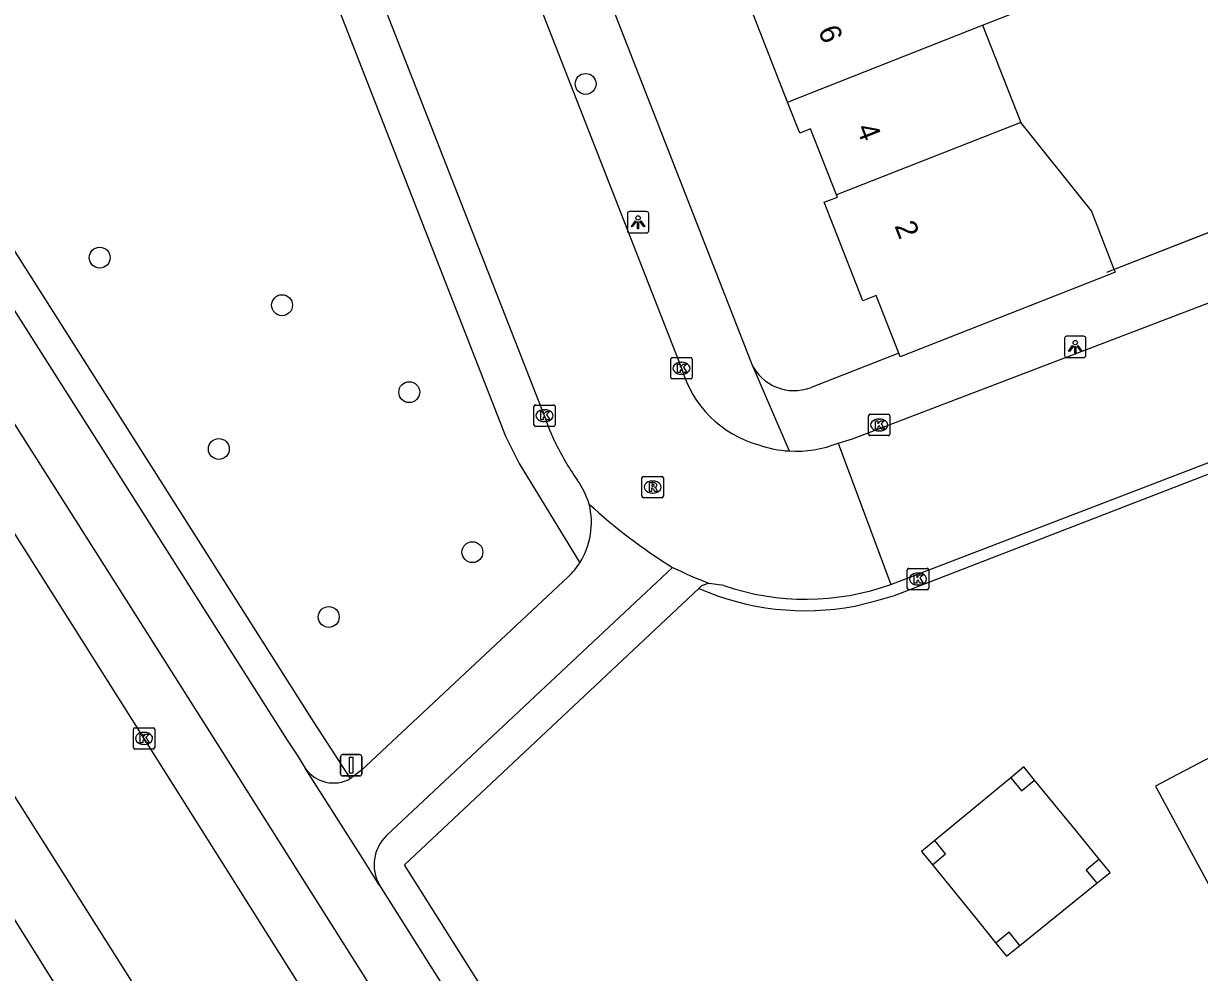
# Model space of a CAD drawing. Extents: x 159689 to 160786, y 387323 to 388339.
# Drawn here: x 160044.8 to 160099.8, y 387374.9 to 387419.3 of the extents above; entities that cross this region are included whole.
import ezdxf

# ---------------------------------------------------------------- set-up
doc = ezdxf.new("R2010")
doc.units = 0
for name, color, linetype in [('IMGEO_Boom', 7, 'Continuous'), ('IMGEO_Fietspad_gesloten', 7, 'Continuous'), ('IMGEO_Grasland_overig', 7, 'Continuous'), ('IMGEO_Groenvoorziening', 7, 'Continuous'), ('IMGEO_Hoogspanningsmast', 7, 'Continuous'), ('IMGEO_Kolk', 7, 'Continuous'), ('IMGEO_Lichtpunt', 7, 'Continuous'), ('IMGEO_Muur', 7, 'Continuous'), ('IMGEO_OVBaan_gesloten', 7, 'Continuous'), ('IMGEO_Pand', 7, 'Continuous'), ('IMGEO_Pand_nummerreeks', 7, 'Continuous'), ('IMGEO_Rijbaan_lokaal_open', 7, 'Continuous'), ('IMGEO_Rijbaan_regionaal_gesloten', 7, 'Continuous'), ('IMGEO_Rioolput', 7, 'Continuous'), ('IMGEO_Verkeersbordpaal', 7, 'Continuous'), ('IMGEO_Voetpad_open', 7, 'Continuous')]:
    doc.layers.add(name, color=color, linetype=linetype)

msp = doc.modelspace()

# ---------------------------------------------------------------- linework, layer by layer
at = {"layer": 'IMGEO_Boom'}
for centre in [(160071.098, 387416.505), (160048.342, 387408.369), (160056.882, 387406.14), (160062.838, 387402.069), (160053.922, 387399.407), (160065.797, 387394.577), (160059.069, 387391.539)]:
    msp.add_circle(centre, 0.489, dxfattribs=at)
at = {"layer": 'IMGEO_Fietspad_gesloten'}
for points in [[(159971.859, 387518.161), (159972.956, 387517.208), (159973.915, 387516.188), (159974.711, 387515.066), (159975.302, 387514.189), (159976.098, 387512.903), (159994.797, 387483.84), (160026.112, 387434.619), (160057.126, 387385.767), (160057.586, 387385.068), (160057.964, 387384.46)], [(159973.775, 387511.273), (159982.432, 387498.094), (160005.194, 387462.233), (160015.444, 387446.083), (160022.875, 387434.376), (160026.822, 387428.159), (160038.072, 387410.44), (160050.495, 387390.874), (160054.843, 387384.025), (160073.194, 387354.946), (160076.577, 387349.719), (160077.187, 387348.931)], [(160061.437, 387378.989), (160060.642, 387380.243), (160057.964, 387384.46)], [(160061.437, 387378.989), (160075.581, 387356.553), (160078.431, 387352.066)]]:
    msp.add_lwpolyline(points, dxfattribs=at)
at = {"layer": 'IMGEO_Grasland_overig'}
for points in [[(160091.003, 387384.009), (160087.448, 387381.067)], [(160095.154, 387380.193), (160094.083, 387381.503), (160092.125, 387383.899)], [(160087.335, 387379.935), (160089.303, 387377.503), (160090.303, 387376.267)], [(160091.428, 387376.148), (160095.038, 387379.071)]]:
    msp.add_lwpolyline(points, dxfattribs=at)
at = {"layer": 'IMGEO_Groenvoorziening'}
msp.add_lwpolyline([(160139.079, 387387.516), (160134.876, 387398.906), (160106.734, 387387.82), (160102.987, 387386.344), (160098.524, 387384.008), (160097.78, 387383.619), (160106.066, 387368.289), (160109.745, 387370.278), (160122.673, 387377.863), (160139.079, 387387.516)], dxfattribs=at)
at = {"layer": 'IMGEO_Hoogspanningsmast'}
for points in [[(160092.125, 387383.899), (160091.619, 387384.519), (160091.003, 387384.009)], [(160091.003, 387384.009), (160091.506, 387383.393), (160092.125, 387383.899)], [(160087.448, 387381.067), (160086.832, 387380.557), (160087.335, 387379.935)], [(160087.335, 387379.935), (160087.958, 387380.451), (160087.448, 387381.067)], [(160095.154, 387380.193), (160094.534, 387379.687), (160095.038, 387379.071)], [(160095.038, 387379.071), (160095.66, 387379.574), (160095.154, 387380.193)], [(160091.428, 387376.148), (160090.925, 387376.77), (160090.303, 387376.267)], [(160090.303, 387376.267), (160090.806, 387375.645), (160091.428, 387376.148)]]:
    msp.add_lwpolyline(points, dxfattribs=at)
at = {"layer": 'IMGEO_Kolk'}
for p, q in [((160075.086, 387402.76), (160075.086, 387403.612)), ((160075.161, 387403.686), (160076.013, 387403.686)), ((160075.574, 387403.466), (160075.599, 387403.466)), ((160076.087, 387403.612), (160076.087, 387402.76)), ((160076.013, 387402.686), (160075.161, 387402.686)), ((160075.597, 387402.906), (160075.572, 387402.906)), ((160068.673, 387400.541), (160068.673, 387401.393)), ((160068.748, 387401.467), (160069.6, 387401.467)), ((160069.161, 387401.247), (160069.186, 387401.247)), ((160069.674, 387401.393), (160069.674, 387400.541)), ((160084.42, 387401.031), (160085.272, 387401.031)), ((160069.184, 387400.687), (160069.159, 387400.687)), ((160084.345, 387400.105), (160084.345, 387400.957)), ((160084.833, 387400.811), (160084.858, 387400.811)), ((160085.346, 387400.957), (160085.346, 387400.105)), ((160069.6, 387400.467), (160068.748, 387400.467)), ((160085.272, 387400.031), (160084.42, 387400.031)), ((160084.856, 387400.251), (160084.831, 387400.251)), ((160086.162, 387392.891), (160086.162, 387393.743)), ((160086.237, 387393.817), (160087.089, 387393.817)), ((160086.65, 387393.597), (160086.675, 387393.597)), ((160087.163, 387393.743), (160087.163, 387392.891)), ((160087.089, 387392.817), (160086.237, 387392.817)), ((160086.673, 387393.037), (160086.648, 387393.037)), ((160049.918, 387385.426), (160049.918, 387386.278)), ((160049.993, 387386.352), (160050.845, 387386.352)), ((160050.919, 387386.278), (160050.919, 387385.426)), ((160050.406, 387386.132), (160050.431, 387386.132)), ((160050.845, 387385.352), (160049.993, 387385.352)), ((160050.429, 387385.572), (160050.404, 387385.572))]:
    msp.add_line(p, q, dxfattribs=at)
for points in [[(160075.086, 387402.76), (160075.086, 387403.612)], [(160075.161, 387403.686), (160076.013, 387403.686)], [(160075.407, 387403.386), (160075.53, 387403.386), (160075.53, 387403.235), (160075.66, 387403.386), (160075.824, 387403.386), (160075.678, 387403.235), (160075.831, 387402.986), (160075.679, 387402.986), (160075.594, 387403.15), (160075.53, 387403.083), (160075.53, 387402.986), (160075.407, 387402.986), (160075.407, 387403.386)], [(160076.087, 387403.612), (160076.087, 387402.76)], [(160076.013, 387402.686), (160075.161, 387402.686)], [(160068.673, 387400.541), (160068.673, 387401.393)], [(160068.748, 387401.467), (160069.6, 387401.467)], [(160068.994, 387401.167), (160069.117, 387401.167), (160069.117, 387401.016), (160069.247, 387401.167), (160069.411, 387401.167), (160069.265, 387401.016), (160069.418, 387400.767), (160069.266, 387400.767), (160069.181, 387400.931), (160069.117, 387400.864), (160069.117, 387400.767), (160068.994, 387400.767), (160068.994, 387401.167)], [(160069.674, 387401.393), (160069.674, 387400.541)], [(160084.42, 387401.031), (160085.272, 387401.031)], [(160084.345, 387400.105), (160084.345, 387400.957)], [(160084.666, 387400.731), (160084.789, 387400.731), (160084.789, 387400.58), (160084.919, 387400.731), (160085.083, 387400.731), (160084.937, 387400.58), (160085.09, 387400.331), (160084.938, 387400.331), (160084.853, 387400.495), (160084.789, 387400.428), (160084.789, 387400.331), (160084.666, 387400.331), (160084.666, 387400.731)], [(160085.346, 387400.957), (160085.346, 387400.105)], [(160069.6, 387400.467), (160068.748, 387400.467)], [(160085.272, 387400.031), (160084.42, 387400.031)], [(160086.162, 387392.891), (160086.162, 387393.743)], [(160086.237, 387393.817), (160087.089, 387393.817)], [(160086.483, 387393.517), (160086.606, 387393.517), (160086.606, 387393.366), (160086.736, 387393.517), (160086.9, 387393.517), (160086.754, 387393.366), (160086.907, 387393.117), (160086.755, 387393.117), (160086.67, 387393.281), (160086.606, 387393.214), (160086.606, 387393.117), (160086.483, 387393.117), (160086.483, 387393.517)], [(160087.163, 387393.743), (160087.163, 387392.891)], [(160087.089, 387392.817), (160086.237, 387392.817)], [(160049.918, 387385.426), (160049.918, 387386.278)], [(160049.993, 387386.352), (160050.845, 387386.352)], [(160050.919, 387386.278), (160050.919, 387385.426)], [(160050.239, 387386.052), (160050.362, 387386.052), (160050.362, 387385.901), (160050.492, 387386.052), (160050.656, 387386.052), (160050.51, 387385.901), (160050.663, 387385.652), (160050.511, 387385.652), (160050.426, 387385.816), (160050.362, 387385.749), (160050.362, 387385.652), (160050.239, 387385.652), (160050.239, 387386.052)], [(160050.845, 387385.352), (160049.993, 387385.352)]]:
    msp.add_lwpolyline(points, dxfattribs=at)
for centre, start, end in [((160075.163, 387403.61), 91.552, 178.448), ((160075.163, 387403.61), 91.552, 178.448), ((160076.011, 387403.61), 1.552, 88.448), ((160076.011, 387403.61), 1.552, 88.448), ((160075.163, 387402.762), 181.552, 268.448), ((160075.163, 387402.762), 181.552, 268.448), ((160076.011, 387402.762), 271.552, 358.448), ((160076.011, 387402.762), 271.552, 358.448), ((160068.75, 387401.391), 91.552, 178.448), ((160068.75, 387401.391), 91.552, 178.448), ((160069.598, 387401.391), 1.552, 88.448), ((160069.598, 387401.391), 1.552, 88.448), ((160084.422, 387400.955), 91.552, 178.448), ((160084.422, 387400.955), 91.552, 178.448), ((160085.27, 387400.955), 1.552, 88.448), ((160085.27, 387400.955), 1.552, 88.448), ((160068.75, 387400.543), 181.552, 268.448), ((160068.75, 387400.543), 181.552, 268.448), ((160069.598, 387400.543), 271.552, 358.448), ((160069.598, 387400.543), 271.552, 358.448), ((160084.422, 387400.107), 181.552, 268.448), ((160084.422, 387400.107), 181.552, 268.448), ((160085.27, 387400.107), 271.552, 358.448), ((160085.27, 387400.107), 271.552, 358.448), ((160086.239, 387393.741), 91.552, 178.448), ((160086.239, 387393.741), 91.552, 178.448), ((160087.087, 387393.741), 1.552, 88.448), ((160087.087, 387393.741), 1.552, 88.448), ((160086.239, 387392.893), 181.552, 268.448), ((160086.239, 387392.893), 181.552, 268.448), ((160087.087, 387392.893), 271.552, 358.448), ((160087.087, 387392.893), 271.552, 358.448), ((160049.995, 387386.276), 91.552, 178.448), ((160049.995, 387386.276), 91.552, 178.448), ((160050.843, 387386.276), 1.552, 88.448), ((160050.843, 387386.276), 1.552, 88.448), ((160049.995, 387385.428), 181.552, 268.448), ((160049.995, 387385.428), 181.552, 268.448), ((160050.843, 387385.428), 271.552, 358.448), ((160050.843, 387385.428), 271.552, 358.448)]:
    msp.add_arc(centre, 0.0765, start, end, dxfattribs=at)
for centre, major_axis, ratio, start_param, end_param in [((160075.573, 387403.186), (-0.387, 0.002), 0.722429, 4.712389, 7.853982), ((160075.598, 387403.186), (-0.39, 0.002), 0.717154, 1.570796, 4.712389), ((160069.16, 387400.967), (-0.387, 0.002), 0.722429, 4.712389, 7.853982), ((160069.185, 387400.967), (-0.39, 0.002), 0.717154, 1.570796, 4.712389), ((160084.832, 387400.531), (-0.387, 0.002), 0.722429, 4.712389, 7.853982), ((160084.857, 387400.531), (-0.39, 0.002), 0.717154, 1.570796, 4.712389), ((160086.649, 387393.317), (-0.387, 0.002), 0.722429, 4.712389, 7.853982), ((160086.674, 387393.317), (-0.39, 0.002), 0.717154, 1.570796, 4.712389), ((160050.405, 387385.852), (-0.387, 0.002), 0.722429, 4.712389, 7.853982), ((160050.43, 387385.852), (-0.39, 0.002), 0.717154, 1.570796, 4.712389)]:
    msp.add_ellipse(centre, major_axis=major_axis, ratio=ratio, start_param=start_param, end_param=end_param, dxfattribs=at)
at = {"layer": 'IMGEO_Lichtpunt'}
for p, q in [((160073.054, 387410.431), (160073.054, 387409.624)), ((160073.054, 387410.431), (160073.054, 387409.624)), ((160073.956, 387410.526), (160073.148, 387410.526)), ((160073.956, 387410.526), (160073.148, 387410.526)), ((160074.05, 387409.624), (160074.05, 387410.431)), ((160074.05, 387409.624), (160074.05, 387410.431)), ((160073.148, 387409.53), (160073.956, 387409.53)), ((160073.148, 387409.53), (160073.956, 387409.53)), ((160093.527, 387404.593), (160093.527, 387403.786)), ((160093.527, 387404.593), (160093.527, 387403.786)), ((160094.429, 387404.688), (160093.621, 387404.688)), ((160094.429, 387404.688), (160093.621, 387404.688)), ((160094.523, 387403.786), (160094.523, 387404.593)), ((160094.523, 387403.786), (160094.523, 387404.593)), ((160093.621, 387403.692), (160094.429, 387403.692)), ((160093.621, 387403.692), (160094.429, 387403.692))]:
    msp.add_line(p, q, dxfattribs=at)
for points in [[(160073.428, 387410.095), (160073.467, 387410.067), (160073.279, 387409.805), (160073.241, 387409.832), (160073.428, 387410.095)], [(160073.53, 387410.047), (160073.577, 387410.047), (160073.577, 387409.725), (160073.53, 387409.725), (160073.53, 387410.047)], [(160073.64, 387410.067), (160073.678, 387410.094), (160073.865, 387409.832), (160073.826, 387409.804), (160073.64, 387410.067)], [(160093.901, 387404.257), (160093.94, 387404.229), (160093.752, 387403.967), (160093.714, 387403.994), (160093.901, 387404.257)], [(160094.003, 387404.209), (160094.05, 387404.209), (160094.05, 387403.887), (160094.003, 387403.887), (160094.003, 387404.209)], [(160094.113, 387404.229), (160094.151, 387404.256), (160094.338, 387403.994), (160094.299, 387403.966), (160094.113, 387404.229)]]:
    msp.add_lwpolyline(points, dxfattribs=at)
for centre in [(160073.553, 387410.229), (160094.026, 387404.391)]:
    msp.add_circle(centre, 0.0994, dxfattribs=at)
for centre, start, end in [((160073.148, 387410.431), 90, 180), ((160073.148, 387410.431), 90, 180), ((160073.956, 387410.431), 0, 90), ((160073.956, 387410.431), 0, 90), ((160073.148, 387409.624), 180, 270), ((160073.148, 387409.624), 180, 270), ((160073.956, 387409.624), 270, 0), ((160073.956, 387409.624), 270, 360), ((160093.621, 387404.593), 90, 180), ((160093.621, 387404.593), 90, 180), ((160094.429, 387404.593), 0, 90), ((160094.429, 387404.593), 0, 90), ((160093.621, 387403.786), 180, 270), ((160093.621, 387403.786), 180, 270), ((160094.429, 387403.786), 270, 0), ((160094.429, 387403.786), 270, 360)]:
    msp.add_arc(centre, 0.0946, start, end, dxfattribs=at)
at = {"layer": 'IMGEO_Muur'}
msp.add_lwpolyline([(160095.499, 387407.686), (160104.473, 387411.181)], dxfattribs=at)
at = {"layer": 'IMGEO_OVBaan_gesloten'}
msp.add_lwpolyline([(160051.196, 387366.436), (160037.469, 387388.37), (160035.007, 387392.266), (160025.491, 387407.303), (159999.061, 387448.992), (159999.203, 387449.069)], dxfattribs=at)
at = {"layer": 'IMGEO_Pand'}
for points in [[(160089.689, 387419.251), (160091.449, 387419.944), (160089.66, 387424.493)], [(160080.558, 387415.656), (160078.769, 387420.205)], [(160080.558, 387415.656), (160089.689, 387419.251)], [(160089.689, 387419.251), (160091.478, 387414.703)], [(160082.846, 387411.305), (160081.63, 387414.4), (160081.129, 387414.203), (160080.558, 387415.656)], [(160091.478, 387414.703), (160082.846, 387411.305)], [(160095.841, 387407.819), (160094.791, 387410.56), (160091.478, 387414.703)], [(160085.762, 387403.892), (160084.7, 387406.593), (160084.085, 387406.352), (160082.271, 387410.966), (160082.885, 387411.207), (160082.846, 387411.305)], [(160095.841, 387407.819), (160095.892, 387407.686), (160095.552, 387407.552), (160085.827, 387403.728), (160085.762, 387403.892)]]:
    msp.add_lwpolyline(points, dxfattribs=at)
at = {"layer": 'IMGEO_Rijbaan_lokaal_open'}
for points in [[(160069.653, 387399.763), (160069.426, 387400.286), (160069.174, 387400.967), (160061.763, 387419.918), (160054.279, 387439.075), (160047.543, 387456.377), (160040.063, 387475.562), (160033.182, 387493.23), (160017.868, 387532.491), (160014.836, 387540.165)], [(160053.696, 387459.237), (160053.965, 387458.545), (160060.686, 387441.269), (160068.134, 387422.235), (160075.587, 387403.186)], [(160085.389, 387393.061), (160112.075, 387403.295), (160138.523, 387413.534), (160139.42, 387413.949), (160140.02, 387414.226)], [(160082.926, 387399.681), (160083.589, 387399.877), (160106.162, 387408.494)], [(160082.926, 387399.681), (160085.389, 387393.061)], [(160077.573, 387393.008), (160076.877, 387393.113)]]:
    msp.add_lwpolyline(points, dxfattribs=at)
for centre, radius, start, end in [((160080.608, 387404.63), 5.225, 196.0391, 254.4535), ((160079.805, 387404.484), 11.196, 204.9424, 215.6062), ((160080.953, 387404.652), 5.349, 250.9573, 266.5467), ((160080.951, 387404.657), 5.354, 266.5728, 291.6467), ((160067.654, 387395.765), 3.76, 16.2605, 35.8268), ((160089.411, 387416.723), 26.937, 227.6429, 238.0745), ((160085.702, 387415.617), 24.173, 244.1616, 248.5867), ((160081.405, 387404.211), 11.84, 251.115, 289.662)]:
    msp.add_arc(centre, radius, start, end, dxfattribs=at)
at = {"layer": 'IMGEO_Rijbaan_regionaal_gesloten'}
for points in [[(160012.134, 387433.855), (160022.844, 387416.991), (160037.32, 387394.215), (160053.873, 387368.079)], [(160074.808, 387347.236), (160073.557, 387349.2), (160070.904, 387353.419), (160070.225, 387354.464), (160068.227, 387357.644), (160063.186, 387365.648), (160058.125, 387373.631), (160050.419, 387385.852), (160042.164, 387398.902), (160034.988, 387410.253), (160027.201, 387422.455), (160026.546, 387423.451)]]:
    msp.add_lwpolyline(points, dxfattribs=at)
at = {"layer": 'IMGEO_Rioolput'}
for p, q in [((160073.737, 387397.198), (160073.737, 387398.05)), ((160073.812, 387398.124), (160074.664, 387398.124)), ((160074.225, 387397.904), (160074.25, 387397.904)), ((160074.738, 387398.05), (160074.738, 387397.198)), ((160074.248, 387397.344), (160074.223, 387397.344)), ((160074.664, 387397.124), (160073.812, 387397.124))]:
    msp.add_line(p, q, dxfattribs=at)
for points in [[(160073.737, 387397.198), (160073.737, 387398.05)], [(160073.812, 387398.124), (160074.664, 387398.124)], [(160074.326, 387397.822), (160074.074, 387397.824), (160074.074, 387397.424)], [(160074.252, 387397.743), (160074.198, 387397.743), (160074.198, 387397.662)], [(160074.738, 387398.05), (160074.738, 387397.198)], [(160074.074, 387397.424), (160074.198, 387397.424), (160074.198, 387397.586), (160074.209, 387397.586)], [(160074.198, 387397.662), (160074.25, 387397.662)], [(160074.256, 387397.557), (160074.327, 387397.424), (160074.467, 387397.424), (160074.402, 387397.55)], [(160074.664, 387397.124), (160073.812, 387397.124)]]:
    msp.add_lwpolyline(points, dxfattribs=at)
for centre, radius, start, end in [((160073.814, 387398.048), 0.0765, 91.552, 178.448), ((160073.814, 387398.048), 0.0765, 91.552, 178.448), ((160074.258, 387397.647), 0.0964, 77.0061, 93.1865), ((160074.272, 387397.704), 0.0378, 276.6634, 79.6772), ((160074.325, 387397.712), 0.109, 350.3612, 89.416), ((160074.662, 387398.048), 0.0765, 1.552, 88.448), ((160074.662, 387398.048), 0.0765, 1.552, 88.448), ((160073.814, 387397.2), 0.0765, 181.552, 268.448), ((160073.814, 387397.2), 0.0765, 181.552, 268.448), ((160074.208, 387397.533), 0.0533, 26.0293, 88.6989), ((160074.234, 387397.851), 0.19, 274.7715, 282.9687), ((160074.323, 387397.712), 0.112, 277.5842, 350.9817), ((160074.307, 387397.497), 0.108, 29.5134, 73.7905), ((160074.662, 387397.2), 0.0765, 271.552, 358.448), ((160074.662, 387397.2), 0.0765, 271.552, 358.448)]:
    msp.add_arc(centre, radius, start, end, dxfattribs=at)
for centre, major_axis, ratio, start_param, end_param in [((160074.224, 387397.624), (-0.387, 0.002), 0.722429, 4.712389, 7.853982), ((160074.249, 387397.624), (-0.39, 0.002), 0.717154, 1.570796, 4.712389)]:
    msp.add_ellipse(centre, major_axis=major_axis, ratio=ratio, start_param=start_param, end_param=end_param, dxfattribs=at)
at = {"layer": 'IMGEO_Verkeersbordpaal'}
for p, q in [((160059.724, 387385.091), (160060.514, 387385.091)), ((160060.514, 387385.091), (160059.724, 387385.091)), ((160059.624, 387384.191), (160059.624, 387384.991)), ((160059.624, 387384.991), (160059.624, 387384.191)), ((160060.614, 387384.991), (160060.614, 387384.191)), ((160060.614, 387384.191), (160060.614, 387384.991)), ((160060.514, 387384.091), (160059.724, 387384.091)), ((160059.724, 387384.091), (160060.514, 387384.091))]:
    msp.add_line(p, q, dxfattribs=at)
msp.add_lwpolyline([(160060.044, 387384.966), (160060.194, 387384.966), (160060.194, 387384.216), (160060.044, 387384.216), (160060.044, 387384.966)], dxfattribs=at)
for centre, start, end in [((160059.724, 387384.991), 90, 180), ((160059.724, 387384.991), 90, 180), ((160060.514, 387384.991), 0, 90), ((160060.514, 387384.991), 360, 90), ((160059.724, 387384.191), 180, 270), ((160059.724, 387384.191), 180, 270), ((160060.514, 387384.191), 270, 0), ((160060.514, 387384.191), 270, 0)]:
    msp.add_arc(centre, 0.1, start, end, dxfattribs=at)
at = {"layer": 'IMGEO_Voetpad_open'}
for points in [[(160060.082, 387383.969), (160058.389, 387386.599), (160026.502, 387436.824), (159998.615, 387480.704)], [(160057.097, 387459.151), (160078.812, 387403.541), (160078.867, 387403.411)], [(160044.382, 387458.812), (160067.343, 387400.014), (160067.983, 387398.729), (160070.819, 387394.075)], [(160083.7, 387392.052), (160084.804, 387392.319), (160085.555, 387392.537), (160140.228, 387413.696)], [(160104.473, 387411.181), (160095.841, 387407.819)], [(160085.762, 387403.892), (160081.653, 387402.292)], [(160078.867, 387403.411), (160080.631, 387399.313)], [(160070.282, 387393.417), (160060.586, 387384.345), (160060.082, 387383.969)], [(160075.167, 387393.861), (160061.769, 387381.299)], [(160079.581, 387353.036), (160076.834, 387357.385), (160062.608, 387379.929), (160076.401, 387392.875)], [(160076.401, 387392.875), (160076.513, 387392.98)]]:
    msp.add_lwpolyline(points, dxfattribs=at)
for centre, radius, start, end in [((160080.855, 387404.333), 2.192, 204.8861, 291.348), ((160067.834, 387395.966), 3.534, 327.6527, 13.9582), ((160067.791, 387395.998), 3.587, 313.9832, 327.5804), ((160081.38, 387404.253), 12.42, 246.3672, 280.7663), ((160077.18, 387391.719), 1.427, 102.2647, 117.8783), ((160059.292, 387385.373), 1.611, 214.5163, 299.3799), ((160063.109, 387379.928), 1.917, 134.3349, 209.3077)]:
    msp.add_arc(centre, radius, start, end, dxfattribs=at)

# ---------------------------------------------------------------- texts
at = {"layer": 'IMGEO_Pand_nummerreeks'}
for s, rotation, p in [('6', 291.3407, (160081.973, 387419.019)), ('4', 291.3407, (160083.762, 387414.44)), ('2', 291.3425, (160085.55, 387409.861))]:
    msp.add_text(s, height=1, rotation=rotation, dxfattribs=at).set_placement(p)

doc.saveas('drawing.dxf')
